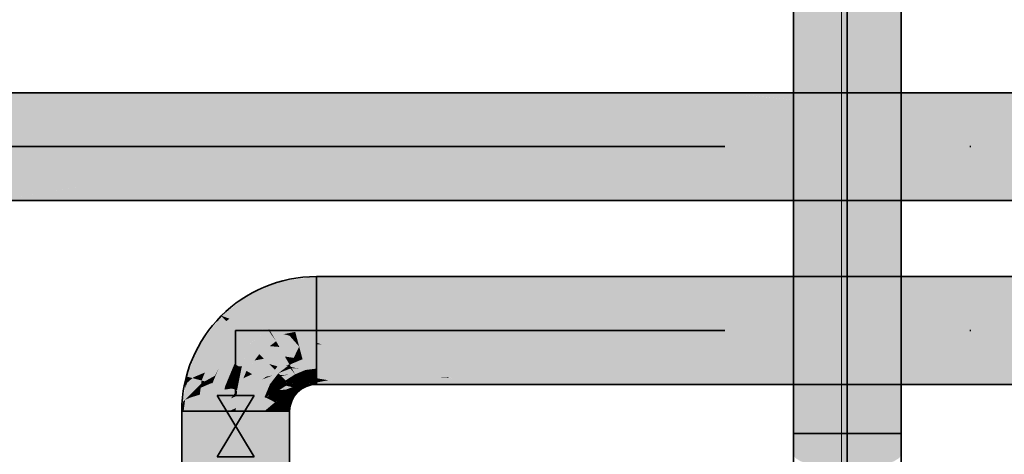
# Model space of a CAD drawing. Extents: x -459 to 541, y -543 to 550.
# Tile 521 of 577: x 217 to 233, y 270 to 277. Entities that reach past the tile are written whole.
import ezdxf
from ezdxf.lldxf.tags import DXFTag

# ---------------------------------------------------------------- set-up
doc = ezdxf.new("R2010")
doc.units = 0
doc.layers.get('0').update_dxf_attribs({"lineweight": 35})
doc.layers.add('0-Shading', color=7, linetype='Continuous', lineweight=35)
doc.layers.add('5_UG-BESTAND', color=7, linetype='Continuous', lineweight=25)
doc.layers.add('H_Ruecklauf', color=5, linetype='Continuous', lineweight=35, true_color=0x0000ff)
doc.layers.add('H_Vorlauf', color=1, linetype='Continuous', lineweight=35, true_color=0xff0000)
tags = doc.linetypes.add('STRICHPUNKT2_S5', pattern=[0.01, 0.008, -0.001, 0, -0.001]).pattern_tags.tags
tags[10:11] = [DXFTag(74, 4), DXFTag(75, 0), DXFTag(340, '0'), DXFTag(46, 1.0), DXFTag(50, 0.0), DXFTag(44, 0.0), DXFTag(45, 0.0)]
tags[8:9] = [DXFTag(74, 4), DXFTag(75, 0), DXFTag(340, '0'), DXFTag(46, 1.0), DXFTag(50, 0.0), DXFTag(44, 0.0), DXFTag(45, 0.0)]
tags[6:7] = [DXFTag(74, 4), DXFTag(75, 0), DXFTag(340, '0'), DXFTag(46, 1.0), DXFTag(50, 0.0), DXFTag(44, 0.0), DXFTag(45, 0.0)]
tags[4:5] = [DXFTag(74, 4), DXFTag(75, 0), DXFTag(340, '0'), DXFTag(46, 1.0), DXFTag(50, 0.0), DXFTag(44, 0.0), DXFTag(45, 0.0)]

# ---------------------------------------------------------------- blocks, each defined once
blk = doc.blocks.new('Shading-A07ALAKV1N', base_point=(152.569, 260.296))
at = {"layer": '0-Shading', "color": 174, "true_color": 0x000090}
for points in [[(220.289, 272.381), (220.304, 272.355), (220.82, 272.601), (220.828, 272.572)], [(220.82, 272.601), (220.828, 272.572), (221.389, 272.676), (221.389, 272.646)], [(221.389, 272.676), (221.389, 272.646), (239.229, 272.676), (239.229, 272.646)], [(220.289, 272.381), (219.842, 272.037), (220.304, 272.355), (219.87, 272.022)], [(219.484, 271.576), (219.51, 271.561), (219.834, 272.031), (219.855, 272.01)], [(219.842, 272.037), (219.834, 272.031), (219.87, 272.022), (219.855, 272.01)], [(219.264, 271.045), (219.293, 271.037), (219.484, 271.576), (219.51, 271.561)], [(219.239, 270.851), (219.209, 270.629), (219.281, 270.946), (219.244, 270.663)], [(219.293, 271.037), (219.264, 271.045), (219.281, 270.946), (219.239, 270.851)], [(221.268, 270.93), (221.206, 270.904), (221.269, 270.923)], [(221.206, 270.904), (221.275, 270.901), (221.269, 270.923)], [(221.268, 270.93), (221.275, 270.901), (221.389, 270.946), (221.389, 270.916)], [(222.349, 270.916), (221.799, 270.946), (221.389, 270.927), (221.389, 270.946)], [(221.389, 270.927), (221.389, 270.916), (221.502, 270.916)], [(222.349, 270.916), (221.389, 270.927), (221.502, 270.916)], [(224.029, 270.916), (223.887, 270.946), (222.349, 270.916), (221.799, 270.946)], [(239.229, 270.946), (223.887, 270.946), (239.229, 270.916), (224.029, 270.916)], [(221.078, 270.787), (220.994, 270.726), (221.006, 270.697), (220.982, 270.711)], [(221.057, 270.808), (220.994, 270.726), (221.066, 270.799)], [(220.994, 270.726), (221.078, 270.787), (221.066, 270.799)], [(221.078, 270.787), (221.006, 270.697), (221.014, 270.703)], [(221.154, 270.883), (221.057, 270.808), (221.169, 270.856), (221.066, 270.799)], [(221.066, 270.799), (221.078, 270.787), (221.169, 270.856)], [(221.206, 270.904), (221.154, 270.883), (221.275, 270.901), (221.169, 270.857)], [(221.154, 270.883), (221.169, 270.856), (221.169, 270.857)], [(219.209, 270.629), (219.189, 270.476), (219.244, 270.663), (219.219, 270.476)], [(220.935, 270.597), (220.919, 270.476), (220.942, 270.595)], [(220.919, 270.476), (220.949, 270.476), (220.942, 270.595), (220.964, 270.589)], [(220.995, 270.703), (220.982, 270.711), (220.935, 270.597)], [(221.006, 270.697), (220.995, 270.703), (220.942, 270.595), (220.935, 270.597)], [(220.942, 270.595), (220.964, 270.589), (221.006, 270.697), (221.008, 270.696)], [(221.006, 270.697), (221.008, 270.696), (221.014, 270.703)], [(219.189, 267.529), (219.219, 267.529), (219.189, 270.476), (219.219, 270.476)], [(220.919, 270.476), (220.919, 267.946), (220.949, 270.476), (220.949, 267.851)]]:
    blk.add_solid(points, dxfattribs=at)
at = {"layer": '0-Shading', "color": 174, "true_color": 0x0000af}
for points in [[(220.304, 272.355), (220.348, 272.279), (220.828, 272.572), (220.85, 272.487)], [(220.828, 272.572), (220.85, 272.487), (221.389, 272.646), (221.389, 272.558)], [(220.304, 272.355), (219.87, 272.022), (220.348, 272.279), (219.969, 271.988)], [(219.51, 271.561), (219.586, 271.517), (219.855, 272.01), (219.917, 271.948)], [(219.87, 272.022), (219.855, 272.01), (219.969, 271.988), (219.917, 271.948)], [(219.51, 271.561), (219.293, 271.037), (219.386, 271.034), (219.364, 271.018)], [(219.51, 271.561), (219.386, 271.034), (219.586, 271.517)], [(219.378, 271.014), (219.364, 271.018), (219.244, 270.663), (219.281, 270.946)], [(219.345, 270.764), (219.378, 271.014), (219.244, 270.663)], [(219.364, 271.018), (219.293, 271.037), (219.281, 270.946)], [(219.364, 271.018), (219.378, 271.014), (219.386, 271.034)], [(221.134, 270.895), (221.076, 270.932), (221.014, 270.851), (220.995, 270.87)], [(221.11, 270.959), (221.076, 270.932), (221.128, 270.928)], [(221.128, 270.928), (221.076, 270.932), (221.145, 270.899), (221.134, 270.895)], [(221.245, 271.014), (221.11, 270.959), (221.268, 270.93), (221.128, 270.928)], [(221.268, 270.93), (221.128, 270.928), (221.206, 270.904), (221.145, 270.899)], [(221.287, 271.02), (221.245, 271.014), (221.389, 270.946), (221.268, 270.93)], [(221.389, 271.034), (221.287, 271.02), (221.389, 271.016)], [(221.287, 271.02), (221.389, 270.946), (221.389, 271.016)], [(219.337, 270.703), (219.345, 270.764), (219.244, 270.663)], [(220.937, 270.737), (220.906, 270.755), (220.889, 270.714)], [(220.937, 270.737), (221.057, 270.808), (220.906, 270.755), (220.953, 270.789)], [(220.953, 270.789), (220.929, 270.784), (220.906, 270.755)], [(221.02, 270.845), (221.002, 270.842), (220.953, 270.789), (220.929, 270.784)], [(220.968, 270.836), (220.929, 270.784), (221.002, 270.842)], [(220.937, 270.737), (220.942, 270.734), (221.057, 270.808), (221.025, 270.774)], [(220.942, 270.734), (220.972, 270.717), (221.025, 270.774)], [(221.02, 270.845), (220.953, 270.789), (221.024, 270.841)], [(220.953, 270.789), (221.057, 270.808), (221.024, 270.841)], [(221.014, 270.851), (220.995, 270.87), (221.002, 270.842), (220.968, 270.836)], [(220.994, 270.726), (221.034, 270.778), (220.972, 270.717), (221.025, 270.774)], [(221.014, 270.851), (221.002, 270.842), (221.02, 270.845)], [(221.154, 270.883), (221.134, 270.895), (221.02, 270.845), (221.014, 270.851)], [(221.057, 270.808), (221.154, 270.883), (221.02, 270.845)], [(221.034, 270.778), (221.057, 270.808), (221.025, 270.774)], [(221.134, 270.895), (221.154, 270.883), (221.145, 270.899)], [(221.145, 270.899), (221.154, 270.883), (221.206, 270.904)], [(219.244, 270.663), (219.219, 270.476), (219.337, 270.703), (219.307, 270.476)], [(220.865, 270.594), (220.831, 270.476), (220.935, 270.597), (220.919, 270.476)], [(220.845, 270.577), (220.831, 270.476), (220.865, 270.594)], [(220.871, 270.614), (220.85, 270.62), (220.865, 270.594), (220.845, 270.577)], [(220.85, 270.62), (220.942, 270.734), (220.889, 270.714), (220.937, 270.737)], [(220.85, 270.62), (220.972, 270.717), (220.942, 270.734)], [(220.972, 270.717), (220.85, 270.62), (220.871, 270.614)], [(220.871, 270.614), (220.865, 270.594), (220.885, 270.611)], [(220.865, 270.594), (220.935, 270.597), (220.885, 270.611)], [(220.972, 270.717), (220.871, 270.614), (220.982, 270.711), (220.885, 270.611)], [(220.885, 270.611), (220.935, 270.597), (220.982, 270.711)], [(220.972, 270.717), (220.982, 270.711), (220.994, 270.726)]]:
    blk.add_solid(points, dxfattribs=at)
at = {"layer": '0-Shading', "color": 172, "true_color": 0x0000cc}
for points in [[(220.85, 272.487), (220.887, 272.352), (221.389, 272.558), (221.389, 272.418)], [(220.348, 272.279), (220.418, 272.158), (220.85, 272.487), (220.887, 272.352)], [(220.348, 272.279), (219.969, 271.988), (220.418, 272.158), (220.132, 271.938)], [(219.586, 271.517), (219.707, 271.447), (219.917, 271.948), (220.016, 271.849)], [(219.969, 271.988), (219.917, 271.948), (220.132, 271.938), (220.016, 271.849)], [(219.586, 271.517), (219.386, 271.034), (219.707, 271.447), (219.567, 271.109)], [(219.386, 271.034), (219.378, 271.014), (219.567, 271.109), (219.513, 270.978)], [(221.063, 271.041), (221.04, 271.08), (220.914, 270.983)], [(221.116, 271.045), (221.217, 271.118), (221.04, 271.08), (221.209, 271.15)], [(221.116, 271.045), (221.04, 271.08), (221.063, 271.041)], [(221.155, 271.048), (221.217, 271.118), (221.116, 271.045)], [(221.182, 271.024), (221.241, 271.029), (221.139, 271.031), (221.217, 271.118)], [(221.389, 271.173), (221.209, 271.15), (221.217, 271.118)], [(221.287, 271.02), (221.389, 271.173), (221.241, 271.029), (221.217, 271.118)], [(221.389, 271.173), (221.287, 271.02), (221.389, 271.034)], [(219.506, 270.925), (219.513, 270.978), (219.345, 270.764), (219.378, 271.014)], [(219.498, 270.86), (219.506, 270.925), (219.345, 270.764)], [(220.896, 270.969), (220.847, 270.905), (220.91, 270.955)], [(220.937, 270.928), (220.876, 270.928), (220.892, 270.894), (220.847, 270.905)], [(220.937, 270.928), (220.926, 270.939), (220.876, 270.928), (220.893, 270.941)], [(220.937, 270.928), (220.892, 270.894), (220.94, 270.925)], [(220.892, 270.894), (220.995, 270.87), (220.94, 270.925)], [(220.926, 270.939), (220.91, 270.955), (220.893, 270.941)], [(221.077, 271.017), (221.063, 271.041), (220.896, 270.969), (220.914, 270.983)], [(221.077, 271.017), (220.896, 270.969), (220.91, 270.955)], [(221.076, 270.955), (221.077, 271.017), (220.926, 270.939), (220.91, 270.955)], [(221.076, 270.932), (221.076, 270.955), (220.937, 270.928), (220.926, 270.939)], [(220.976, 270.929), (220.937, 270.928), (220.94, 270.925)], [(221.076, 270.932), (220.976, 270.929), (220.995, 270.87), (220.94, 270.925)], [(221.077, 271.017), (221.116, 271.045), (221.063, 271.041)], [(221.11, 270.959), (221.077, 271.017), (221.076, 270.955)], [(221.11, 270.959), (221.076, 270.955), (221.076, 270.932)], [(221.13, 271.02), (221.155, 271.048), (221.077, 271.017), (221.116, 271.045)], [(221.182, 271.024), (221.077, 271.017), (221.245, 271.014), (221.11, 270.959)], [(221.13, 271.02), (221.182, 271.024), (221.139, 271.031)], [(221.241, 271.029), (221.182, 271.024), (221.245, 271.014)], [(221.241, 271.029), (221.245, 271.014), (221.287, 271.02)], [(219.345, 270.764), (219.337, 270.703), (219.498, 270.86), (219.483, 270.747)], [(220.715, 270.656), (220.839, 270.793), (220.765, 270.777), (220.835, 270.796)], [(220.715, 270.656), (220.882, 270.768), (220.839, 270.793)], [(220.882, 270.768), (220.715, 270.656), (220.747, 270.648)], [(220.882, 270.768), (220.747, 270.648), (220.889, 270.714), (220.771, 270.641)], [(220.835, 270.796), (220.785, 270.824), (220.765, 270.777)], [(220.785, 270.824), (220.892, 270.894), (220.847, 270.905)], [(220.892, 270.894), (220.785, 270.824), (220.995, 270.87), (220.886, 270.828)], [(220.886, 270.828), (220.785, 270.824), (220.822, 270.803)], [(220.835, 270.796), (220.951, 270.83), (220.822, 270.803), (220.886, 270.828)], [(220.835, 270.796), (220.839, 270.793), (220.872, 270.807)], [(220.839, 270.793), (220.882, 270.768), (220.872, 270.807), (220.951, 270.83)], [(220.929, 270.784), (220.968, 270.836), (220.882, 270.768), (220.951, 270.83)], [(220.882, 270.768), (220.906, 270.755), (220.929, 270.784)], [(220.882, 270.768), (220.889, 270.714), (220.906, 270.755)], [(220.886, 270.828), (220.951, 270.83), (220.995, 270.87)], [(220.968, 270.836), (220.995, 270.87), (220.951, 270.83)], [(219.337, 270.703), (219.307, 270.476), (219.483, 270.747), (219.447, 270.476)], [(220.711, 270.623), (220.691, 270.476), (220.744, 270.639)], [(220.85, 270.62), (220.739, 270.623), (220.749, 270.476), (220.691, 270.476)], [(220.747, 270.648), (220.715, 270.656), (220.744, 270.639), (220.711, 270.623)], [(220.747, 270.648), (220.739, 270.623), (220.771, 270.641)], [(220.739, 270.623), (220.85, 270.62), (220.771, 270.641)], [(220.85, 270.62), (220.749, 270.476), (220.845, 270.577)], [(220.771, 270.641), (220.85, 270.62), (220.889, 270.714)], [(220.749, 270.476), (220.831, 270.476), (220.845, 270.577)]]:
    blk.add_solid(points, dxfattribs=at)
at = {"layer": '0-Shading', "color": 174, "true_color": 0x0000b0}
for points in [[(221.389, 272.646), (221.389, 272.558), (239.229, 272.646), (239.229, 272.558)], [(223.887, 270.946), (223.565, 271.025), (221.389, 271.034), (223.411, 271.034)], [(221.799, 270.946), (223.887, 270.946), (221.389, 271.016), (221.389, 271.034)], [(221.389, 271.016), (221.389, 270.946), (221.582, 270.983)], [(221.389, 270.946), (221.799, 270.946), (221.582, 270.983)], [(223.565, 271.025), (223.531, 271.034), (223.411, 271.034)], [(239.229, 270.946), (223.531, 271.034), (223.887, 270.946)], [(223.531, 271.034), (239.229, 270.946), (238.774, 271.034)], [(219.219, 267.529), (219.307, 267.529), (219.219, 270.476), (219.307, 270.476)], [(220.831, 270.476), (220.831, 268.034), (220.919, 270.476), (220.919, 267.946)]]:
    blk.add_solid(points, dxfattribs=at)
at = {"layer": '0-Shading', "color": 172, "true_color": 0x0000cd}
for points in [[(221.389, 272.558), (221.389, 272.418), (239.229, 272.558), (239.229, 272.418)], [(221.878, 271.173), (221.389, 271.173), (221.389, 271.034)], [(223.411, 271.034), (222.027, 271.173), (221.389, 271.034), (221.878, 271.173)], [(223.531, 271.034), (222.985, 271.173), (223.411, 271.034), (222.027, 271.173)], [(222.985, 271.173), (223.531, 271.034), (238.748, 271.038), (238.774, 271.034)], [(237.894, 271.173), (222.985, 271.173), (238.748, 271.038)], [(219.307, 267.529), (219.447, 267.529), (219.307, 270.476), (219.447, 270.476)], [(220.831, 270.476), (220.691, 270.476), (220.831, 268.034), (220.691, 268.173)]]:
    blk.add_solid(points, dxfattribs=at)
at = {"layer": '0-Shading', "color": 172, "true_color": 0x0000e4}
for points in [[(220.887, 272.352), (220.934, 272.176), (221.389, 272.418), (221.389, 272.236)], [(238.985, 272.418), (221.389, 272.418), (239.08, 272.236), (221.389, 272.236)], [(220.418, 272.158), (220.509, 272), (220.887, 272.352), (220.934, 272.176)], [(220.418, 272.158), (220.132, 271.938), (220.509, 272), (220.347, 271.875)], [(220.132, 271.938), (220.016, 271.849), (220.347, 271.875), (220.145, 271.72)], [(219.707, 271.447), (219.865, 271.356), (220.016, 271.849), (220.145, 271.72)], [(219.707, 271.447), (219.567, 271.109), (219.865, 271.356), (219.787, 271.167)], [(220.949, 271.238), (220.926, 271.22), (220.971, 271.2)], [(220.974, 271.24), (220.965, 271.244), (220.949, 271.238)], [(220.971, 271.2), (221.209, 271.15), (220.949, 271.238), (220.974, 271.24)], [(221.161, 271.326), (220.965, 271.244), (221.171, 271.292)], [(221.171, 271.292), (220.965, 271.244), (221.178, 271.263), (220.974, 271.24)], [(220.974, 271.24), (221.209, 271.15), (221.178, 271.263)], [(221.389, 271.356), (221.161, 271.326), (221.17, 271.293)], [(221.389, 271.283), (221.389, 271.356), (221.171, 271.292), (221.17, 271.293)], [(221.389, 271.283), (221.171, 271.292), (221.389, 271.189), (221.178, 271.263)], [(221.178, 271.263), (221.209, 271.15), (221.389, 271.189), (221.389, 271.173)], [(222.985, 271.173), (222.286, 271.356), (221.389, 271.283), (221.389, 271.356)], [(221.389, 271.283), (221.389, 271.173), (222.027, 271.173)], [(222.985, 271.173), (221.389, 271.283), (222.027, 271.173)], [(236.649, 271.356), (222.286, 271.356), (237.894, 271.173), (222.985, 271.173)], [(219.733, 271.058), (219.787, 271.167), (219.513, 270.978), (219.567, 271.109)], [(219.744, 271.064), (219.787, 271.167), (219.733, 271.058)], [(220.779, 271.07), (220.767, 271.098), (220.749, 271.074)], [(220.963, 271.174), (220.926, 271.22), (220.767, 271.098)], [(220.798, 271.067), (221.04, 271.08), (220.767, 271.098), (220.963, 271.174)], [(220.798, 271.067), (220.767, 271.098), (220.779, 271.07)], [(220.813, 271.052), (220.885, 270.98), (220.932, 271.074), (221.04, 271.08)], [(221.04, 271.08), (220.885, 270.98), (220.914, 270.983)], [(220.971, 271.2), (220.926, 271.22), (220.982, 271.181), (220.963, 271.174)], [(220.963, 271.174), (221.04, 271.08), (220.982, 271.181)], [(221.103, 271.172), (220.971, 271.2), (220.982, 271.181)], [(221.04, 271.08), (221.209, 271.15), (220.982, 271.181), (221.103, 271.172)], [(219.689, 270.931), (219.673, 270.936), (219.483, 270.747), (219.498, 270.86)], [(219.689, 270.931), (219.483, 270.747), (219.671, 270.79)], [(219.498, 270.86), (219.673, 270.936), (219.506, 270.925), (219.565, 270.965)], [(219.565, 270.965), (219.513, 270.978), (219.506, 270.925)], [(219.733, 271.058), (219.513, 270.978), (219.565, 270.965)], [(219.673, 270.936), (219.733, 271.058), (219.565, 270.965)], [(219.694, 270.944), (219.744, 271.064), (219.673, 270.936), (219.733, 271.058)], [(219.673, 270.936), (219.689, 270.931), (219.694, 270.944)], [(220.665, 270.894), (220.627, 270.916), (220.616, 270.888)], [(220.627, 270.916), (220.717, 270.982), (220.749, 271.074)], [(220.717, 270.982), (220.627, 270.916), (220.69, 270.902), (220.665, 270.894)], [(220.731, 270.856), (220.793, 270.935), (220.684, 270.883)], [(220.69, 270.902), (220.684, 270.883), (220.793, 270.935)], [(220.792, 271.037), (220.717, 270.982), (220.793, 270.935), (220.69, 270.902)], [(220.749, 271.074), (220.717, 270.982), (220.779, 271.07), (220.792, 271.037)], [(220.731, 270.856), (220.847, 270.905), (220.793, 270.935), (220.829, 270.947)], [(220.779, 271.07), (220.792, 271.037), (220.798, 271.067), (220.813, 271.052)], [(220.792, 271.037), (220.827, 270.952), (220.813, 271.052), (220.885, 270.98)], [(220.792, 271.037), (220.793, 270.935), (220.827, 270.952)], [(220.829, 270.947), (220.827, 270.952), (220.793, 270.935)], [(220.798, 271.067), (220.813, 271.052), (220.932, 271.074)], [(220.896, 270.969), (220.885, 270.98), (220.829, 270.947), (220.827, 270.952)], [(220.847, 270.905), (220.896, 270.969), (220.829, 270.947)], [(220.885, 270.98), (220.896, 270.969), (220.914, 270.983)], [(219.671, 270.79), (219.483, 270.747), (219.612, 270.476), (219.447, 270.476)], [(219.671, 270.79), (219.612, 270.476), (219.631, 270.489)], [(220.539, 270.703), (220.684, 270.883), (220.616, 270.888), (220.665, 270.894)], [(220.731, 270.856), (220.684, 270.883), (220.572, 270.695), (220.539, 270.703)], [(220.765, 270.777), (220.659, 270.742), (220.715, 270.656), (220.581, 270.692)], [(220.731, 270.856), (220.6, 270.723), (220.785, 270.824), (220.765, 270.777)], [(220.665, 270.894), (220.684, 270.883), (220.69, 270.902)], [(220.731, 270.856), (220.785, 270.824), (220.847, 270.905)], [(220.539, 270.703), (220.509, 270.476), (220.572, 270.695)], [(220.572, 270.695), (220.509, 270.476), (220.711, 270.623), (220.536, 270.476)], [(220.536, 270.476), (220.691, 270.476), (220.711, 270.623)], [(220.659, 270.742), (220.6, 270.723), (220.581, 270.692), (220.572, 270.695)], [(220.572, 270.695), (220.711, 270.623), (220.715, 270.656)], [(219.447, 267.529), (219.629, 267.529), (219.447, 270.476), (219.629, 270.476)], [(219.612, 270.476), (219.629, 270.476), (219.631, 270.489)], [(220.691, 270.476), (220.509, 270.476), (220.691, 268.173), (220.509, 268.281)]]:
    blk.add_solid(points, dxfattribs=at)
at = {"layer": '0-Shading', "color": 5, "true_color": 0x0000f5}
for points in [[(220.934, 272.176), (220.989, 271.971), (221.389, 272.236), (221.389, 272.023)], [(238.554, 272.236), (221.389, 272.236), (238.731, 272.023), (221.389, 272.023)], [(220.509, 272), (220.615, 271.816), (220.934, 272.176), (220.989, 271.971)], [(220.509, 272), (220.347, 271.875), (220.615, 271.816), (220.6, 271.804)], [(219.865, 271.356), (220.049, 271.249), (220.145, 271.72), (220.295, 271.57)], [(220.295, 271.57), (220.347, 271.875), (220.145, 271.72)], [(220.295, 271.57), (220.298, 271.574), (220.347, 271.875), (220.435, 271.85)], [(220.517, 271.828), (220.295, 271.57), (220.297, 271.572)], [(220.6, 271.804), (220.517, 271.828), (220.297, 271.572)], [(220.298, 271.574), (220.517, 271.828), (220.435, 271.85)], [(221.389, 271.568), (221.107, 271.531), (221.111, 271.514)], [(221.389, 271.568), (221.111, 271.514), (221.389, 271.356), (221.161, 271.326)], [(221.483, 271.568), (221.389, 271.568), (222.286, 271.356), (221.389, 271.356)], [(235.125, 271.568), (221.483, 271.568), (236.649, 271.356), (222.286, 271.356)], [(220.752, 271.209), (220.875, 271.366), (220.617, 271.248), (220.843, 271.422)], [(221.093, 271.503), (221.107, 271.531), (220.875, 271.366), (220.843, 271.422)], [(221.016, 271.348), (221.093, 271.503), (220.88, 271.369)], [(221.161, 271.326), (221.111, 271.514), (221.016, 271.348), (221.093, 271.503)], [(221.111, 271.514), (221.107, 271.531), (221.093, 271.503)], [(219.865, 271.356), (219.787, 271.167), (220.049, 271.249), (220.03, 271.203)], [(220.641, 271.224), (220.617, 271.248), (220.443, 271.022)], [(220.752, 271.209), (220.617, 271.248), (220.683, 271.182)], [(220.946, 271.243), (220.875, 271.366), (220.71, 271.155)], [(220.946, 271.243), (220.88, 271.369), (220.875, 271.366)], [(220.946, 271.243), (220.965, 271.244), (220.88, 271.369), (221.016, 271.348)], [(220.946, 271.243), (220.892, 271.223), (220.949, 271.238), (220.926, 271.22)], [(220.946, 271.243), (220.949, 271.238), (220.965, 271.244)], [(220.965, 271.244), (221.161, 271.326), (221.016, 271.348)], [(219.951, 271.014), (220.015, 271.167), (219.694, 270.944), (219.744, 271.064)], [(220.015, 271.167), (220.03, 271.203), (219.744, 271.064), (219.787, 271.167)], [(220.472, 271.005), (220.683, 271.182), (220.443, 271.022), (220.641, 271.224)], [(220.71, 271.155), (220.683, 271.182), (220.499, 270.99), (220.472, 271.005)], [(220.71, 271.155), (220.565, 271.041), (220.767, 271.098), (220.749, 271.074)], [(220.71, 271.155), (220.752, 271.209), (220.683, 271.182)], [(220.892, 271.223), (220.71, 271.155), (220.926, 271.22), (220.767, 271.098)], [(219.689, 270.931), (219.671, 270.79), (219.894, 270.876), (219.888, 270.83)], [(219.694, 270.944), (219.689, 270.931), (219.951, 271.014), (219.894, 270.876)], [(220.472, 271.005), (220.443, 271.022), (220.334, 270.758)], [(220.499, 270.99), (220.472, 271.005), (220.351, 270.754), (220.334, 270.758)], [(220.351, 270.754), (220.539, 270.703), (220.499, 270.99), (220.627, 270.916)], [(220.749, 271.074), (220.499, 270.99), (220.627, 270.916)], [(220.749, 271.074), (220.67, 271.06), (220.499, 270.99), (220.509, 270.998)], [(220.67, 271.06), (220.565, 271.041), (220.509, 270.998)], [(219.888, 270.83), (219.671, 270.79), (219.861, 270.624), (219.631, 270.489)], [(220.334, 270.758), (220.297, 270.476), (220.351, 270.754)], [(220.297, 270.476), (220.509, 270.476), (220.351, 270.754), (220.539, 270.703)], [(219.631, 270.489), (219.629, 270.476), (219.861, 270.624), (219.841, 270.476)], [(219.629, 267.529), (219.841, 267.529), (219.629, 270.476), (219.841, 270.476)], [(220.509, 270.476), (220.297, 270.476), (220.509, 268.281), (220.297, 268.348)]]:
    blk.add_solid(points, dxfattribs=at)
at = {"layer": '0-Shading', "color": 5, "true_color": 0x0000fd}
for points in [[(220.956, 271.756), (220.989, 271.971), (220.626, 271.797), (220.615, 271.816)], [(221.042, 271.773), (220.989, 271.971), (220.956, 271.756)], [(221.389, 272.023), (220.989, 271.971), (221.389, 271.796), (221.042, 271.773)], [(238.111, 272.023), (221.389, 272.023), (238.414, 271.796), (221.389, 271.796)], [(220.674, 271.698), (220.6, 271.804), (220.296, 271.569), (220.295, 271.57)], [(220.615, 271.816), (220.6, 271.804), (220.626, 271.797)], [(220.626, 271.797), (220.6, 271.804), (220.682, 271.701), (220.674, 271.698)], [(220.855, 271.735), (220.626, 271.797), (220.682, 271.701)], [(220.956, 271.756), (220.626, 271.797), (220.855, 271.735)], [(220.922, 271.717), (220.855, 271.735), (220.706, 271.659), (220.682, 271.701)], [(220.855, 271.735), (220.922, 271.717), (220.956, 271.756), (220.951, 271.725)], [(220.922, 271.717), (220.949, 271.71), (220.951, 271.725)], [(221.048, 271.751), (220.949, 271.71), (221.067, 271.678)], [(220.949, 271.71), (221.048, 271.751), (220.951, 271.725)], [(221.048, 271.751), (221.042, 271.773), (220.951, 271.725), (220.956, 271.756)], [(221.042, 271.773), (221.048, 271.751), (221.389, 271.796)], [(221.389, 271.796), (221.048, 271.751), (221.389, 271.593), (221.067, 271.678)], [(221.483, 271.568), (221.389, 271.796), (221.389, 271.593)], [(237.483, 271.796), (221.389, 271.796), (237.534, 271.774), (221.483, 271.568)], [(237.534, 271.774), (221.483, 271.568), (238.022, 271.568)], [(220.296, 271.569), (220.295, 271.57), (220.121, 271.208), (220.049, 271.249)], [(220.296, 271.569), (220.121, 271.208), (220.173, 271.21)], [(220.164, 271.183), (220.246, 271.136), (220.296, 271.569), (220.456, 271.409)], [(220.626, 271.54), (220.729, 271.619), (220.296, 271.569), (220.674, 271.698)], [(220.626, 271.54), (220.296, 271.569), (220.387, 271.478)], [(220.729, 271.619), (220.626, 271.54), (220.783, 271.526)], [(220.674, 271.698), (220.729, 271.619), (220.682, 271.701)], [(220.729, 271.619), (220.949, 271.71), (220.706, 271.659), (220.922, 271.717)], [(221.107, 271.531), (220.949, 271.71), (220.783, 271.526), (220.729, 271.619)], [(220.949, 271.71), (221.107, 271.531), (221.067, 271.678)], [(221.067, 271.678), (221.107, 271.531), (221.389, 271.593), (221.389, 271.568)], [(221.389, 271.593), (221.389, 271.568), (221.483, 271.568)], [(220.456, 271.409), (220.377, 271.306), (220.531, 271.334)], [(220.456, 271.409), (220.626, 271.54), (220.387, 271.478)], [(220.843, 271.422), (220.626, 271.54), (220.531, 271.334), (220.456, 271.409)], [(220.843, 271.422), (220.531, 271.334), (220.617, 271.248)], [(220.626, 271.54), (220.843, 271.422), (220.783, 271.526)], [(221.107, 271.531), (220.783, 271.526), (220.843, 271.422)], [(220.121, 271.208), (220.049, 271.249), (220.03, 271.203)], [(220.617, 271.248), (220.377, 271.306), (220.338, 271.082), (220.246, 271.136)], [(220.617, 271.248), (220.338, 271.082), (220.443, 271.022)], [(220.377, 271.306), (220.617, 271.248), (220.531, 271.334)], [(219.951, 271.014), (220.017, 271.026), (220.015, 271.167), (220.027, 271.17)], [(220.027, 271.17), (220.03, 271.203), (220.015, 271.167)], [(220.164, 271.183), (220.119, 271.19), (220.017, 271.026), (220.027, 271.17)], [(220.164, 271.183), (220.017, 271.026), (220.095, 271.04)], [(220.119, 271.19), (220.03, 271.203), (220.027, 271.17)], [(220.121, 271.208), (220.03, 271.203), (220.143, 271.195), (220.119, 271.19)], [(220.092, 270.823), (220.114, 270.817), (220.164, 271.183), (220.246, 271.136)], [(220.137, 271.047), (220.164, 271.183), (220.095, 271.04)], [(220.119, 271.19), (220.164, 271.183), (220.143, 271.195)], [(220.173, 271.21), (220.121, 271.208), (220.17, 271.2), (220.143, 271.195)], [(220.143, 271.195), (220.164, 271.183), (220.17, 271.2)], [(220.246, 271.136), (220.196, 271.016), (220.338, 271.082)], [(220.196, 271.016), (220.443, 271.022), (220.338, 271.082)], [(219.951, 271.014), (219.894, 270.876), (220.003, 270.85), (219.999, 270.848)], [(219.951, 271.014), (220.003, 270.85), (220.017, 271.026)], [(220.095, 271.04), (220.017, 271.026), (220.005, 270.851), (220.003, 270.85)], [(220.108, 270.902), (220.137, 271.047), (220.005, 270.851), (220.095, 271.04)], [(220.196, 271.016), (220.114, 270.817), (220.443, 271.022), (220.334, 270.758)], [(219.993, 270.685), (219.888, 270.83), (219.861, 270.624)], [(219.888, 270.83), (219.995, 270.846), (219.894, 270.876), (219.999, 270.848)], [(219.993, 270.685), (220.092, 270.823), (219.888, 270.83), (220.003, 270.847)], [(220.086, 270.729), (220.092, 270.823), (219.993, 270.685)], [(219.995, 270.846), (220.003, 270.847), (219.999, 270.848)], [(219.999, 270.848), (220.003, 270.847), (220.003, 270.85)], [(220.003, 270.847), (220.1, 270.861), (220.005, 270.851), (220.108, 270.902)], [(220.003, 270.847), (220.092, 270.823), (220.1, 270.861)], [(220.003, 270.85), (220.003, 270.847), (220.005, 270.851)], [(220.069, 270.476), (220.114, 270.817), (220.092, 270.823)], [(220.069, 270.476), (220.297, 270.476), (220.114, 270.817), (220.334, 270.758)], [(219.841, 270.476), (219.993, 270.685), (219.861, 270.624)], [(219.954, 270.476), (219.993, 270.685), (219.841, 270.476)], [(219.954, 270.476), (220.073, 270.527), (219.993, 270.685), (220.086, 270.729)], [(219.841, 270.476), (219.841, 268.203), (220.069, 270.476), (220.069, 268.216)], [(220.069, 270.476), (220.073, 270.527), (219.954, 270.476)], [(220.297, 270.476), (220.069, 270.476), (220.297, 268.348), (220.069, 268.371)]]:
    blk.add_solid(points, dxfattribs=at)
blk = doc.blocks.new('Shading-A07ALAKX1N', base_point=(152.549, 262.235))
at = {"layer": '0-Shading', "color": 14, "true_color": 0x900000}
for points in [[(229.176, 297.797), (229.176, 270.116), (229.206, 297.709), (229.206, 270.116)], [(230.906, 295.494), (230.906, 270.116), (230.936, 295.503), (230.936, 270.116)], [(239.083, 275.674), (239.079, 275.676), (216.389, 275.674), (216.389, 275.676)], [(216.389, 275.674), (216.389, 275.646), (227.884, 275.674), (228.316, 275.646)], [(228.316, 275.646), (237.208, 275.646), (227.884, 275.674), (237.065, 275.674)], [(217.349, 273.916), (216.799, 273.946), (216.389, 273.927), (216.389, 273.946)], [(217.349, 273.916), (216.389, 273.927), (216.502, 273.916)], [(221.754, 273.916), (220.023, 273.946), (217.349, 273.916), (216.799, 273.946)], [(241.229, 273.946), (220.023, 273.946), (241.229, 273.916), (221.754, 273.916)], [(229.206, 270.116), (229.176, 270.116), (229.206, 269.715), (229.176, 269.774)], [(230.936, 270.116), (230.906, 270.116), (230.936, 269.774), (230.906, 269.715)]]:
    blk.add_solid(points, dxfattribs=at)
at = {"layer": '0-Shading', "color": 14, "true_color": 0xb00000}
for points in [[(229.206, 297.709), (229.206, 270.116), (229.294, 297.549), (229.294, 270.116)], [(230.819, 295.563), (230.819, 270.116), (230.906, 295.494), (230.906, 270.116)], [(216.389, 275.558), (228.316, 275.646), (216.389, 275.646)], [(216.389, 275.558), (228.541, 275.596), (228.316, 275.646), (228.708, 275.606)], [(228.541, 275.596), (216.389, 275.558), (227.967, 275.558)], [(228.422, 275.558), (228.809, 275.596), (227.967, 275.558), (228.541, 275.596)], [(229.652, 275.558), (237.493, 275.558), (228.316, 275.646), (237.208, 275.646)], [(229.196, 275.558), (229.652, 275.558), (228.316, 275.646)], [(229.196, 275.558), (228.809, 275.596), (228.422, 275.558)], [(228.541, 275.596), (228.809, 275.596), (228.708, 275.606)], [(216.389, 273.946), (216.845, 274.034), (216.389, 274.034)], [(216.582, 273.983), (216.389, 273.946), (216.799, 273.946)], [(218.411, 274.034), (216.845, 274.034), (216.799, 273.946), (216.582, 273.983)], [(218.411, 274.034), (216.799, 273.946), (220.023, 273.946)], [(220.023, 273.946), (241.229, 273.946), (218.411, 274.034), (240.774, 274.034)], [(229.294, 270.116), (229.206, 270.116), (229.294, 269.66), (229.206, 269.715)], [(230.906, 270.116), (230.819, 270.116), (230.906, 269.715), (230.819, 269.66)]]:
    blk.add_solid(points, dxfattribs=at)
at = {"layer": '0-Shading', "color": 12, "true_color": 0xcd0000}
for points in [[(229.294, 297.549), (229.294, 270.116), (229.434, 297.328), (229.434, 270.116)], [(230.679, 295.706), (230.679, 270.116), (230.819, 295.563), (230.819, 270.116)], [(227.967, 275.558), (216.389, 275.558), (225.842, 275.418), (216.389, 275.418)], [(226.331, 275.418), (227.967, 275.558), (225.842, 275.418)], [(227.178, 275.418), (228.422, 275.558), (226.331, 275.418), (227.967, 275.558)], [(230.441, 275.418), (229.196, 275.558), (227.178, 275.418), (228.422, 275.558)], [(230.441, 275.418), (231.287, 275.418), (229.196, 275.558), (229.652, 275.558)], [(231.287, 275.418), (237.892, 275.418), (229.652, 275.558), (237.493, 275.558)], [(216.878, 274.173), (216.389, 274.173), (216.389, 274.034)], [(216.845, 274.034), (217.725, 274.173), (216.389, 274.034), (216.878, 274.173)], [(218.411, 274.034), (217.725, 274.173), (217.454, 274.13)], [(218.411, 274.034), (240.774, 274.034), (217.725, 274.173), (239.894, 274.173)], [(216.845, 274.034), (218.411, 274.034), (217.454, 274.13)]]:
    blk.add_solid(points, dxfattribs=at)
at = {"layer": '0-Shading', "color": 12, "true_color": 0xe40000}
for points in [[(229.434, 297.328), (229.434, 270.116), (229.616, 297.06), (229.616, 270.116)], [(230.496, 295.913), (230.496, 270.116), (230.679, 295.706), (230.679, 270.116)], [(225.842, 275.418), (216.389, 275.418), (223.074, 275.236), (216.389, 275.236)], [(223.643, 275.236), (225.842, 275.418), (223.074, 275.236)], [(224.507, 275.236), (226.331, 275.418), (223.643, 275.236), (225.842, 275.418)], [(225.654, 275.236), (227.178, 275.418), (224.507, 275.236), (226.331, 275.418)], [(231.965, 275.236), (230.441, 275.418), (225.654, 275.236), (227.178, 275.418)], [(231.965, 275.236), (233.112, 275.236), (230.441, 275.418), (231.287, 275.418)], [(233.112, 275.236), (238.38, 275.236), (231.287, 275.418), (237.892, 275.418)], [(216.959, 274.356), (216.389, 274.356), (216.389, 274.173)], [(216.878, 274.173), (217.822, 274.356), (216.389, 274.173), (216.959, 274.356)], [(217.725, 274.173), (218.969, 274.356), (216.878, 274.173), (217.822, 274.356)], [(239.894, 274.173), (238.649, 274.356), (217.725, 274.173), (218.969, 274.356)], [(229.616, 270.116), (229.434, 270.116), (229.616, 269.577), (229.434, 269.613)], [(230.679, 270.116), (230.496, 270.116), (230.679, 269.613), (230.496, 269.577)]]:
    blk.add_solid(points, dxfattribs=at)
at = {"layer": '0-Shading', "color": 1, "true_color": 0xf50000}
for points in [[(229.616, 297.06), (229.616, 270.116), (229.829, 296.765), (229.829, 270.116)], [(230.284, 296.171), (230.284, 270.116), (230.496, 295.913), (230.496, 270.116)], [(223.074, 275.236), (216.389, 275.236), (219.849, 275.023), (216.389, 275.023)], [(220.591, 275.023), (223.074, 275.236), (219.849, 275.023)], [(221.518, 275.023), (223.643, 275.236), (220.591, 275.023), (223.074, 275.236)], [(222.618, 275.023), (224.507, 275.236), (221.518, 275.023), (223.643, 275.236)], [(223.954, 275.023), (225.654, 275.236), (222.618, 275.023), (224.507, 275.236)], [(233.665, 275.023), (231.965, 275.236), (223.954, 275.023), (225.654, 275.236)], [(233.665, 275.023), (235, 275.023), (231.965, 275.236), (233.112, 275.236)], [(217.131, 274.568), (216.389, 274.568), (216.389, 274.356)], [(216.959, 274.356), (218.058, 274.568), (216.389, 274.356), (217.131, 274.568)], [(217.822, 274.356), (219.158, 274.568), (216.959, 274.356), (218.058, 274.568)], [(218.969, 274.356), (220.493, 274.568), (217.822, 274.356), (219.158, 274.568)], [(238.649, 274.356), (237.125, 274.568), (218.969, 274.356), (220.493, 274.568)]]:
    blk.add_solid(points, dxfattribs=at)
at = {"layer": '0-Shading', "color": 1, "true_color": 0xfd0000}
for points in [[(229.829, 296.765), (229.829, 270.116), (230.056, 296.462), (230.056, 270.116)], [(230.056, 296.462), (230.056, 270.116), (230.284, 296.171), (230.284, 270.116)], [(219.849, 275.023), (216.389, 275.023), (216.389, 274.796)], [(217.569, 274.796), (219.849, 275.023), (216.389, 274.796)], [(218.564, 274.796), (220.591, 275.023), (217.569, 274.796), (219.849, 275.023)], [(219.613, 274.796), (221.518, 275.023), (218.564, 274.796), (220.591, 275.023)], [(220.794, 274.796), (222.618, 275.023), (219.613, 274.796), (221.518, 275.023)], [(222.194, 274.796), (223.954, 275.023), (220.794, 274.796), (222.618, 275.023)], [(235.425, 274.796), (233.665, 275.023), (222.194, 274.796), (223.954, 275.023)], [(217.569, 274.796), (216.389, 274.796), (216.389, 274.568)], [(217.131, 274.568), (218.564, 274.796), (216.389, 274.568), (217.569, 274.796)], [(218.058, 274.568), (219.613, 274.796), (217.131, 274.568), (218.564, 274.796)], [(219.158, 274.568), (220.794, 274.796), (218.058, 274.568), (219.613, 274.796)], [(220.493, 274.568), (222.194, 274.796), (219.158, 274.568), (220.794, 274.796)], [(237.125, 274.568), (235.425, 274.796), (220.493, 274.568), (222.194, 274.796)]]:
    blk.add_solid(points, dxfattribs=at)
at = {"layer": '0-Shading', "color": 12, "true_color": 0xcc0000}
for points in [[(229.434, 270.116), (229.294, 270.116), (229.434, 269.613), (229.294, 269.66)], [(230.819, 270.116), (230.679, 270.116), (230.819, 269.66), (230.679, 269.613)]]:
    blk.add_solid(points, dxfattribs=at)
at = {"layer": '0-Shading', "color": 1, "true_color": 0xf40000}
for points in [[(229.829, 270.116), (229.616, 270.116), (229.829, 269.554), (229.616, 269.577)], [(230.496, 270.116), (230.284, 270.116), (230.496, 269.577), (230.284, 269.554)]]:
    blk.add_solid(points, dxfattribs=at)
at = {"layer": '0-Shading', "color": 1, "true_color": 0xfc0000}
for points in [[(230.056, 270.116), (229.829, 270.116), (230.056, 269.546), (229.829, 269.554)], [(230.284, 270.116), (230.056, 270.116), (230.284, 269.554), (230.056, 269.546)]]:
    blk.add_solid(points, dxfattribs=at)
blk = doc.blocks.new('Referenz-A07ALAR41N', base_point=(-170.808, 0))
at = {"layer": '5_UG-BESTAND', "color": 0, "linetype": 'STRICHPUNKT2_S5', "lineweight": 13, "ltscale": 0.13}
blk.add_line((229.964, 257.055), (229.964, 454.899), dxfattribs=at)
blk = doc.blocks.new('Rohr - 1703-A07ALBSQ1N', base_point=(215.069, 258.335))
at = {"color": 0, "linetype": 'ByBlock', "lineweight": -2, "ltscale": 0.35}
for p, q in [((215.069, 274.796), (228.056, 274.796)), ((232.056, 274.796), (232.072, 274.796))]:
    blk.add_line(p, q, dxfattribs=at)
blk = doc.blocks.new('Rohr - 1703-A07ALBT41N', base_point=(220.069, 258.335))
at = {"color": 0, "linetype": 'ByBlock', "lineweight": -2, "ltscale": 0.35}
for p, q in [((220.069, 270.734), (220.069, 271.796)), ((220.069, 271.796), (228.056, 271.796)), ((232.056, 271.796), (232.072, 271.796))]:
    blk.add_line(p, q, dxfattribs=at)
blk = doc.blocks.new('BOA-Compact Flanschen-Absperrventil_ PN6_16_ DN15-200_ bis 120°C-A07ALBT61N', base_point=(219.769, 269.734))
at = {"color": 0, "lineweight": -2}
for p, q in [((220.369, 269.734), (219.769, 270.734)), ((219.769, 270.734), (220.369, 270.734)), ((220.369, 270.734), (219.769, 269.734)), ((219.769, 269.734), (220.369, 269.734))]:
    blk.add_line(p, q, dxfattribs=at)
blk = doc.blocks.new('Rohr - 1703-A07ALBZG1N', base_point=(229.756, 268.796))
at = {"color": 0, "linetype": 'ByBlock', "lineweight": -2, "ltscale": 0.35}
blk.add_line((230.056, 352.469), (230.056, 268.796), dxfattribs=at)
blk = doc.blocks.new('Geometrie-A07ALC2E1N', base_point=(-101.251, 241.343))
at = {"layer": 'H_Ruecklauf', "lineweight": -2}
for p, q in [((239.229, 272.676), (221.389, 272.676)), ((221.389, 272.676), (221.389, 272.16)), ((221.389, 272.676), (221.389, 270.916)), ((221.389, 272.16), (221.389, 271.431)), ((221.389, 271.431), (221.389, 270.916)), ((221.389, 270.916), (239.229, 270.916)), ((219.189, 270.476), (219.189, 267.528)), ((219.189, 270.476), (219.705, 270.476)), ((219.189, 270.476), (220.949, 270.476)), ((219.705, 270.476), (220.434, 270.476)), ((220.434, 270.476), (220.949, 270.476)), ((220.949, 267.528), (220.949, 270.476))]:
    blk.add_line(p, q, dxfattribs=at)
for major_axis in [(0, 2.2), (0, 0.44)]:
    blk.add_ellipse((221.389, 270.476), major_axis=major_axis, ratio=1, start_param=0, end_param=1.570796, dxfattribs=at)
blk = doc.blocks.new('Geometrie-A07ALC2G1N', base_point=(-101.131, 241.343))
at = {"layer": 'H_Vorlauf', "lineweight": -2}
for p, q in [((229.176, 351.149), (229.176, 270.116)), ((230.936, 270.116), (230.936, 351.149)), ((241.229, 275.676), (216.389, 275.676)), ((216.389, 273.916), (241.229, 273.916)), ((229.176, 270.116), (229.692, 270.116)), ((230.936, 270.116), (229.176, 270.116)), ((229.176, 270.116), (229.176, 269.774)), ((229.692, 270.116), (230.421, 270.116)), ((230.421, 270.116), (230.936, 270.116)), ((230.936, 270.116), (230.936, 269.774)), ((229.176, 269.774), (229.176, 269.456)), ((230.936, 269.774), (230.936, 269.456))]:
    blk.add_line(p, q, dxfattribs=at)

msp = doc.modelspace()

# ---------------------------------------------------------------- block references
at = {"color": 251, "lineweight": 25, "ltscale": 0.25, "true_color": 0x585858}
msp.add_blockref('Referenz-A07ALAR41N', (-170.808, 0), dxfattribs=at)
for name, p in [('Shading-A07ALAKV1N', (152.569, 260.296)), ('Shading-A07ALAKX1N', (152.549, 262.235))]:
    msp.add_blockref(name, p)
at = {"linetype": 'Continuous', "ltscale": 0.35}
for name, p in [('Geometrie-A07ALC2E1N', (-101.251, 241.343)), ('Geometrie-A07ALC2G1N', (-101.131, 241.343))]:
    msp.add_blockref(name, p, dxfattribs=at)
at = {"layer": 'H_Ruecklauf', "ltscale": 0.35}
for name, p in [('Rohr - 1703-A07ALBT41N', (220.069, 258.335)), ('BOA-Compact Flanschen-Absperrventil_ PN6_16_ DN15-200_ bis 120°C-A07ALBT61N', (219.769, 269.734))]:
    msp.add_blockref(name, p, dxfattribs=at)
at = {"layer": 'H_Vorlauf', "ltscale": 0.35}
for name, p in [('Rohr - 1703-A07ALBZG1N', (229.756, 268.796)), ('Rohr - 1703-A07ALBSQ1N', (215.069, 258.335))]:
    msp.add_blockref(name, p, dxfattribs=at)

doc.saveas('drawing.dxf')
